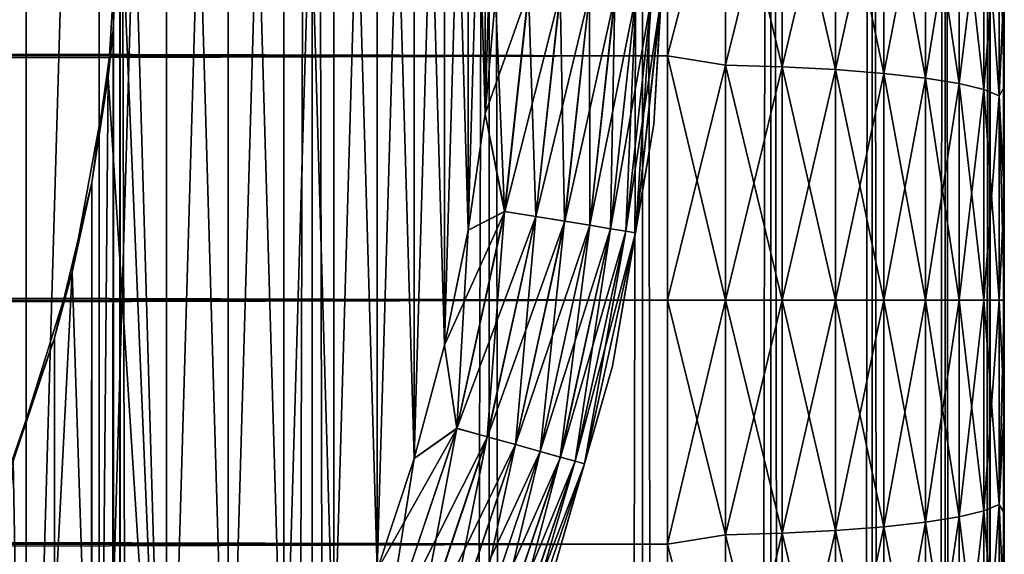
# Model space of a CAD drawing. Extents: x -265 to 265, y 0 to 427.
# Tile 253 of 267: x 259.15 to 265, y 395.99 to 399.17. Entities that reach past the tile are written whole.
import ezdxf

# ---------------------------------------------------------------- set-up
doc = ezdxf.new("R2010")
doc.units = 0
doc.header["$LTSCALE"] = 65.185185
for name, color, linetype in [('1', 7, 'CONTINUOUS'), ('3', 7, 'CONTINUOUS'), ('4', 7, 'CONTINUOUS'), ('7', 7, 'CONTINUOUS'), ('71', 7, 'CONTINUOUS'), ('72', 7, 'CONTINUOUS'), ('78', 7, 'CONTINUOUS'), ('8', 7, 'CONTINUOUS'), ('81', 7, 'CONTINUOUS'), ('82', 7, 'CONTINUOUS'), ('86', 7, 'CONTINUOUS'), ('90', 7, 'CONTINUOUS'), ('94', 7, 'CONTINUOUS')]:
    doc.layers.add(name, color=color, linetype=linetype)

msp = doc.modelspace()

# ---------------------------------------------------------------- linework, layer by layer
at = {"layer": '1', "color": 7, "linetype": 'CONTINUOUS'}
for points in [[(265, 399.3926, 37.828), (265, 398.7655, 37.9235), (265, 399.3926, 17.172), (265, 399.3926, 37.828)], [(265, 399.3926, 17.172), (265, 398.7655, 37.9235), (265, 398.7655, 17.0765), (265, 399.3926, 17.172)], [(265, 398.7655, 37.9235), (265, 398.1339, 37.9808), (265, 398.7655, 17.0765), (265, 398.7655, 37.9235)], [(265, 398.7655, 17.0765), (265, 398.1339, 37.9808), (265, 398.1339, 17.0192), (265, 398.7655, 17.0765)], [(265, 398.1339, 37.9808), (265, 397.5, 38), (265, 398.1339, 17.0192), (265, 398.1339, 37.9808)], [(265, 398.1339, 17.0192), (265, 397.5, 38), (265, 397.5, 17), (265, 398.1339, 17.0192)], [(265, 397.5, 17), (265, 397.5, 38), (265, 396.8661, 37.9808), (265, 397.5, 17)], [(265, 396.8661, 17.0192), (265, 397.5, 17), (265, 396.8661, 37.9808), (265, 396.8661, 17.0192)], [(265, 396.2345, 17.0765), (265, 396.8661, 17.0192), (265, 396.2345, 37.9235), (265, 396.2345, 17.0765)], [(265, 396.2345, 37.9235), (265, 396.8661, 17.0192), (265, 396.8661, 37.9808), (265, 396.2345, 37.9235)], [(265, 395.6074, 17.172), (265, 396.2345, 17.0765), (265, 395.6074, 37.828), (265, 395.6074, 17.172)], [(265, 395.6074, 37.828), (265, 396.2345, 17.0765), (265, 396.2345, 37.9235), (265, 395.6074, 37.828)]]:
    msp.add_3dface(points, dxfattribs=at)
at = {"layer": '3', "color": 7, "linetype": 'CONTINUOUS'}
for points in [[(-263, 400.3827, 39.6631), (-263, 398.9512, 39.9155), (263, 400.3827, 39.6631), (-263, 400.3827, 39.6631)], [(263, 400.3827, 39.6631), (-263, 398.9512, 39.9155), (263, 398.9512, 39.9155), (263, 400.3827, 39.6631)], [(-263, 398.9512, 15.0845), (-263, 400.3827, 15.3369), (263, 398.9512, 15.0845), (-263, 398.9512, 15.0845)], [(263, 398.9512, 15.0845), (-263, 400.3827, 15.3369), (263, 400.3827, 15.3369), (263, 398.9512, 15.0845)], [(-263, 398.9512, 39.9155), (-263, 397.5, 40), (263, 398.9512, 39.9155), (-263, 398.9512, 39.9155)], [(263, 398.9512, 39.9155), (-263, 397.5, 40), (263, 397.5, 40), (263, 398.9512, 39.9155)], [(-263, 397.5, 15), (-263, 398.9512, 15.0845), (263, 397.5, 15), (-263, 397.5, 15)], [(263, 397.5, 15), (-263, 398.9512, 15.0845), (263, 398.9512, 15.0845), (263, 397.5, 15)]]:
    msp.add_3dface(points, dxfattribs=at)
at = {"layer": '4', "color": 7, "linetype": 'CONTINUOUS'}
for points in [[(263, 397.5, 40), (-263, 397.5, 40), (-263, 396.0488, 39.9155), (263, 397.5, 40)], [(-263, 397.5, 15), (263, 397.5, 15), (263, 396.0488, 15.0845), (-263, 397.5, 15)], [(-263, 396.0488, 15.0845), (-263, 397.5, 15), (263, 396.0488, 15.0845), (-263, 396.0488, 15.0845)], [(263, 397.5, 40), (-263, 396.0488, 39.9155), (263, 396.0488, 39.9155), (263, 397.5, 40)], [(-263, 394.6173, 15.3369), (-263, 396.0488, 15.0845), (263, 394.6173, 15.3369), (-263, 394.6173, 15.3369)], [(263, 394.6173, 15.3369), (-263, 396.0488, 15.0845), (263, 396.0488, 15.0845), (263, 394.6173, 15.3369)], [(-263, 396.0488, 39.9155), (-263, 394.6173, 39.6631), (263, 396.0488, 39.9155), (-263, 396.0488, 39.9155)], [(263, 396.0488, 39.9155), (-263, 394.6173, 39.6631), (263, 394.6173, 39.6631), (263, 396.0488, 39.9155)]]:
    msp.add_3dface(points, dxfattribs=at)
at = {"layer": '7', "color": 7, "linetype": 'CONTINUOUS'}
for points in [[(263, 398.9512, 15.0845), (263, 400.3827, 15.3369), (263.3449, 400.2748, 15.3426), (263, 398.9512, 15.0845)], [(263, 400.3827, 39.6631), (263, 398.9512, 39.9155), (263.3449, 400.2748, 39.6574), (263, 400.3827, 39.6631)], [(263, 398.9512, 15.0845), (263.3449, 400.2748, 15.3426), (263.3449, 398.8962, 15.1084), (263, 398.9512, 15.0845)], [(263, 398.9512, 39.9155), (263.3449, 398.8962, 39.8916), (263.3449, 400.2748, 39.6574), (263, 398.9512, 39.9155)], [(263.3449, 398.8962, 39.8916), (263.6821, 400.2548, 39.5697), (263.3449, 400.2748, 39.6574), (263.3449, 398.8962, 39.8916)], [(263.6821, 400.2548, 15.4303), (263.6821, 398.8861, 15.1977), (263.3449, 400.2748, 15.3426), (263.6821, 400.2548, 15.4303)], [(263.3449, 400.2748, 15.3426), (263.6821, 398.8861, 15.1977), (263.3449, 398.8962, 15.1084), (263.3449, 400.2748, 15.3426)], [(263.6821, 398.8861, 39.8023), (263.6821, 400.2548, 39.5697), (263.3449, 398.8962, 39.8916), (263.6821, 398.8861, 39.8023)], [(263.6821, 398.8861, 39.8023), (263.9985, 400.2221, 39.4262), (263.6821, 400.2548, 39.5697), (263.6821, 398.8861, 39.8023)], [(263.9985, 400.2221, 15.5738), (263.9985, 398.8697, 15.344), (263.6821, 400.2548, 15.4303), (263.9985, 400.2221, 15.5738)], [(263.6821, 400.2548, 15.4303), (263.9985, 398.8697, 15.344), (263.6821, 398.8861, 15.1977), (263.6821, 400.2548, 15.4303)], [(263.9985, 398.8697, 39.656), (263.9985, 400.2221, 39.4262), (263.6821, 398.8861, 39.8023), (263.9985, 398.8697, 39.656)], [(263.9985, 398.8697, 39.656), (264.2845, 400.1776, 39.2313), (263.9985, 400.2221, 39.4262), (263.9985, 398.8697, 39.656)], [(264.2845, 400.1776, 15.7687), (264.2845, 398.8473, 15.5427), (263.9985, 400.2221, 15.5738), (264.2845, 400.1776, 15.7687)], [(263.9985, 400.2221, 15.5738), (264.2845, 398.8473, 15.5427), (263.9985, 398.8697, 15.344), (263.9985, 400.2221, 15.5738)], [(264.2845, 398.8473, 39.4573), (264.2845, 400.1776, 39.2313), (263.9985, 398.8697, 39.656), (264.2845, 398.8473, 39.4573)], [(264.2845, 398.8473, 39.4573), (264.5314, 400.1227, 38.9909), (264.2845, 400.1776, 39.2313), (264.2845, 398.8473, 39.4573)], [(264.5314, 400.1227, 16.0091), (264.5314, 398.8197, 15.7877), (264.2845, 400.1776, 15.7687), (264.5314, 400.1227, 16.0091)], [(264.2845, 400.1776, 15.7687), (264.5314, 398.8197, 15.7877), (264.2845, 398.8473, 15.5427), (264.2845, 400.1776, 15.7687)], [(264.5314, 398.8197, 39.2123), (264.5314, 400.1227, 38.9909), (264.2845, 398.8473, 39.4573), (264.5314, 398.8197, 39.2123)], [(264.5314, 398.8197, 39.2123), (264.7317, 400.0591, 38.7123), (264.5314, 400.1227, 38.9909), (264.5314, 398.8197, 39.2123)], [(264.7317, 400.0591, 16.2877), (264.7317, 398.7877, 16.0717), (264.5314, 400.1227, 16.0091), (264.7317, 400.0591, 16.2877)], [(264.5314, 400.1227, 16.0091), (264.7317, 398.7877, 16.0717), (264.5314, 398.8197, 15.7877), (264.5314, 400.1227, 16.0091)], [(264.7317, 398.7877, 38.9283), (264.7317, 400.0591, 38.7123), (264.5314, 398.8197, 39.2123), (264.7317, 398.7877, 38.9283)], [(264.7317, 398.7877, 38.9283), (264.8793, 399.9888, 38.404), (264.7317, 400.0591, 38.7123), (264.7317, 398.7877, 38.9283)], [(264.8793, 399.9888, 16.596), (264.8793, 398.7523, 16.386), (264.7317, 400.0591, 16.2877), (264.8793, 399.9888, 16.596)], [(264.7317, 400.0591, 16.2877), (264.8793, 398.7523, 16.386), (264.7317, 398.7877, 16.0717), (264.7317, 400.0591, 16.2877)], [(264.8793, 398.7523, 38.614), (264.8793, 399.9888, 38.404), (264.7317, 398.7877, 38.9283), (264.8793, 398.7523, 38.614)], [(264.8793, 398.7523, 38.614), (264.9696, 399.9138, 38.0753), (264.8793, 399.9888, 38.404), (264.8793, 398.7523, 38.614)], [(264.9696, 399.9138, 16.9247), (264.9696, 398.7145, 16.7209), (264.8793, 399.9888, 16.596), (264.9696, 399.9138, 16.9247)], [(264.8793, 399.9888, 16.596), (264.9696, 398.7145, 16.7209), (264.8793, 398.7523, 16.386), (264.8793, 399.9888, 16.596)], [(264.9696, 398.7145, 38.2791), (264.9696, 399.9138, 38.0753), (264.8793, 398.7523, 38.614), (264.9696, 398.7145, 38.2791)], [(264.9696, 398.7145, 38.2791), (265, 399.3926, 37.828), (264.9696, 399.9138, 38.0753), (264.9696, 398.7145, 38.2791)], [(265, 399.3926, 17.172), (265, 398.7655, 17.0765), (264.9696, 399.9138, 16.9247), (265, 399.3926, 17.172)], [(264.9696, 399.9138, 16.9247), (265, 398.7655, 17.0765), (264.9696, 398.7145, 16.7209), (264.9696, 399.9138, 16.9247)], [(265, 398.7655, 37.9235), (265, 399.3926, 37.828), (264.9696, 398.7145, 38.2791), (265, 398.7655, 37.9235)], [(263, 397.5, 15), (263, 398.9512, 15.0845), (263.3449, 397.5, 15.03), (263, 397.5, 15)], [(263.3449, 397.5, 15.03), (263, 398.9512, 15.0845), (263.3449, 398.8962, 15.1084), (263.3449, 397.5, 15.03)], [(263, 398.9512, 39.9155), (263, 397.5, 40), (263.3449, 398.8962, 39.8916), (263, 398.9512, 39.9155)], [(263, 397.5, 40), (263.3449, 397.5, 39.97), (263.3449, 398.8962, 39.8916), (263, 397.5, 40)], [(263.6821, 397.5, 15.1199), (263.3449, 397.5, 15.03), (263.3449, 398.8962, 15.1084), (263.6821, 397.5, 15.1199)], [(263.6821, 398.8861, 15.1977), (263.6821, 397.5, 15.1199), (263.3449, 398.8962, 15.1084), (263.6821, 398.8861, 15.1977)], [(263.3449, 397.5, 39.97), (263.6821, 398.8861, 39.8023), (263.3449, 398.8962, 39.8916), (263.3449, 397.5, 39.97)], [(263.3449, 397.5, 39.97), (263.6821, 397.5, 39.8801), (263.6821, 398.8861, 39.8023), (263.3449, 397.5, 39.97)], [(263.9985, 397.5, 15.2671), (263.6821, 397.5, 15.1199), (263.6821, 398.8861, 15.1977), (263.9985, 397.5, 15.2671)], [(263.9985, 398.8697, 15.344), (263.9985, 397.5, 15.2671), (263.6821, 398.8861, 15.1977), (263.9985, 398.8697, 15.344)], [(263.6821, 397.5, 39.8801), (263.9985, 398.8697, 39.656), (263.6821, 398.8861, 39.8023), (263.6821, 397.5, 39.8801)], [(263.6821, 397.5, 39.8801), (263.9985, 397.5, 39.7329), (263.9985, 398.8697, 39.656), (263.6821, 397.5, 39.8801)], [(264.2845, 397.5, 15.467), (263.9985, 397.5, 15.2671), (263.9985, 398.8697, 15.344), (264.2845, 397.5, 15.467)], [(264.2845, 398.8473, 15.5427), (264.2845, 397.5, 15.467), (263.9985, 398.8697, 15.344), (264.2845, 398.8473, 15.5427)], [(263.9985, 397.5, 39.7329), (264.2845, 398.8473, 39.4573), (263.9985, 398.8697, 39.656), (263.9985, 397.5, 39.7329)], [(263.9985, 397.5, 39.7329), (264.2845, 397.5, 39.533), (264.2845, 398.8473, 39.4573), (263.9985, 397.5, 39.7329)], [(264.5314, 397.5, 15.7136), (264.2845, 397.5, 15.467), (264.2845, 398.8473, 15.5427), (264.5314, 397.5, 15.7136)], [(264.5314, 398.8197, 15.7877), (264.5314, 397.5, 15.7136), (264.2845, 398.8473, 15.5427), (264.5314, 398.8197, 15.7877)], [(264.2845, 397.5, 39.533), (264.5314, 398.8197, 39.2123), (264.2845, 398.8473, 39.4573), (264.2845, 397.5, 39.533)], [(264.2845, 397.5, 39.533), (264.5314, 397.5, 39.2864), (264.5314, 398.8197, 39.2123), (264.2845, 397.5, 39.533)], [(264.7317, 397.5, 15.9994), (264.5314, 397.5, 15.7136), (264.5314, 398.8197, 15.7877), (264.7317, 397.5, 15.9994)], [(264.7317, 398.7877, 16.0717), (264.7317, 397.5, 15.9994), (264.5314, 398.8197, 15.7877), (264.7317, 398.7877, 16.0717)], [(264.5314, 397.5, 39.2864), (264.7317, 398.7877, 38.9283), (264.5314, 398.8197, 39.2123), (264.5314, 397.5, 39.2864)], [(264.5314, 397.5, 39.2864), (264.7317, 397.5, 39.0006), (264.7317, 398.7877, 38.9283), (264.5314, 397.5, 39.2864)], [(264.8793, 397.5, 16.3156), (264.7317, 397.5, 15.9994), (264.7317, 398.7877, 16.0717), (264.8793, 397.5, 16.3156)], [(264.8793, 398.7523, 16.386), (264.8793, 397.5, 16.3156), (264.7317, 398.7877, 16.0717), (264.8793, 398.7523, 16.386)], [(264.7317, 397.5, 39.0006), (264.8793, 398.7523, 38.614), (264.7317, 398.7877, 38.9283), (264.7317, 397.5, 39.0006)], [(264.7317, 397.5, 39.0006), (264.8793, 397.5, 38.6844), (264.8793, 398.7523, 38.614), (264.7317, 397.5, 39.0006)], [(264.9696, 397.5, 16.6527), (264.8793, 397.5, 16.3156), (264.8793, 398.7523, 16.386), (264.9696, 397.5, 16.6527)], [(264.9696, 398.7145, 16.7209), (264.9696, 397.5, 16.6527), (264.8793, 398.7523, 16.386), (264.9696, 398.7145, 16.7209)], [(264.8793, 397.5, 38.6844), (264.9696, 398.7145, 38.2791), (264.8793, 398.7523, 38.614), (264.8793, 397.5, 38.6844)], [(265, 398.1339, 37.9808), (265, 398.7655, 37.9235), (264.9696, 398.7145, 38.2791), (265, 398.1339, 37.9808)], [(265, 398.7655, 17.0765), (265, 398.1339, 17.0192), (264.9696, 398.7145, 16.7209), (265, 398.7655, 17.0765)], [(264.8793, 397.5, 38.6844), (264.9696, 397.5, 38.3473), (264.9696, 398.7145, 38.2791), (264.8793, 397.5, 38.6844)], [(264.9696, 397.5, 38.3473), (265, 398.1339, 37.9808), (264.9696, 398.7145, 38.2791), (264.9696, 397.5, 38.3473)], [(265, 398.1339, 17.0192), (265, 397.5, 17), (264.9696, 398.7145, 16.7209), (265, 398.1339, 17.0192)], [(265, 397.5, 17), (264.9696, 397.5, 16.6527), (264.9696, 398.7145, 16.7209), (265, 397.5, 17)], [(265, 397.5, 38), (265, 398.1339, 37.9808), (264.9696, 397.5, 38.3473), (265, 397.5, 38)]]:
    msp.add_3dface(points, dxfattribs=at)
at = {"layer": '71', "color": 7, "linetype": 'CONTINUOUS'}
for points in [[(258.4178, 1, 12.4153), (259.7108, 1, 11.4324), (258.4178, 419, 12.4153), (258.4178, 1, 12.4153)], [(258.4178, 419, 12.4153), (259.7108, 1, 11.4324), (259.7108, 419, 11.4324), (258.4178, 419, 12.4153)], [(259.7108, 1, 11.4324), (260.8899, 1, 10.3155), (259.7108, 419, 11.4324), (259.7108, 1, 11.4324)], [(259.7108, 419, 11.4324), (260.8899, 1, 10.3155), (260.8899, 419, 10.3155), (259.7108, 419, 11.4324)], [(260.8899, 1, 10.3155), (261.9414, 1, 9.0776), (260.8899, 419, 10.3155), (260.8899, 1, 10.3155)], [(260.8899, 419, 10.3155), (261.9414, 1, 9.0776), (261.9414, 419, 9.0776), (260.8899, 419, 10.3155)], [(261.9414, 1, 9.0776), (262.8529, 1, 7.7333), (261.9414, 419, 9.0776), (261.9414, 1, 9.0776)], [(261.9414, 419, 9.0776), (262.8529, 1, 7.7333), (262.8529, 419, 7.7333), (261.9414, 419, 9.0776)], [(262.8529, 1, 7.7333), (263.6136, 1, 6.2983), (262.8529, 419, 7.7333), (262.8529, 1, 7.7333)], [(262.8529, 419, 7.7333), (263.6136, 1, 6.2983), (263.6136, 419, 6.2983), (262.8529, 419, 7.7333)], [(263.6136, 1, 6.2983), (264.2148, 1, 4.7895), (263.6136, 419, 6.2983), (263.6136, 1, 6.2983)], [(263.6136, 419, 6.2983), (264.2148, 1, 4.7895), (264.2148, 419, 4.7895), (263.6136, 419, 6.2983)], [(264.2148, 1, 4.7895), (264.6493, 1, 3.2246), (264.2148, 419, 4.7895), (264.2148, 1, 4.7895)], [(264.2148, 419, 4.7895), (264.6493, 1, 3.2246), (264.6493, 419, 3.2246), (264.2148, 419, 4.7895)], [(264.6493, 1, 3.2246), (264.9121, 1, 1.6218), (264.6493, 419, 3.2246), (264.6493, 1, 3.2246)], [(264.6493, 419, 3.2246), (264.9121, 1, 1.6218), (264.9121, 419, 1.6218), (264.6493, 419, 3.2246)], [(264.9121, 1, 1.6218), (265, 1), (264.9121, 419, 1.6218), (264.9121, 1, 1.6218)], [(264.9121, 419, 1.6218), (265, 1), (265, 419), (264.9121, 419, 1.6218)]]:
    msp.add_3dface(points, dxfattribs=at)
at = {"layer": '72', "color": 7, "linetype": 'CONTINUOUS'}
for points in [[(260.8899, 419, -10.3155), (260.8899, 1, -10.3155), (259.75, 20, -11.399), (260.8899, 419, -10.3155)], [(259.75, 400, -11.399), (260.8899, 419, -10.3155), (259.75, 20, -11.399), (259.75, 400, -11.399)], [(261.9414, 1, -9.0776), (260.8899, 1, -10.3155), (261.9414, 419, -9.0776), (261.9414, 1, -9.0776)], [(261.9414, 419, -9.0776), (260.8899, 1, -10.3155), (260.8899, 419, -10.3155), (261.9414, 419, -9.0776)], [(262.8529, 1, -7.7333), (261.9414, 1, -9.0776), (262.8529, 419, -7.7333), (262.8529, 1, -7.7333)], [(262.8529, 419, -7.7333), (261.9414, 1, -9.0776), (261.9414, 419, -9.0776), (262.8529, 419, -7.7333)], [(263.6136, 1, -6.2983), (262.8529, 1, -7.7333), (263.6136, 419, -6.2983), (263.6136, 1, -6.2983)], [(263.6136, 419, -6.2983), (262.8529, 1, -7.7333), (262.8529, 419, -7.7333), (263.6136, 419, -6.2983)], [(264.2148, 1, -4.7895), (263.6136, 1, -6.2983), (264.2148, 419, -4.7895), (264.2148, 1, -4.7895)], [(264.2148, 419, -4.7895), (263.6136, 1, -6.2983), (263.6136, 419, -6.2983), (264.2148, 419, -4.7895)], [(264.6493, 1, -3.2246), (264.2148, 1, -4.7895), (264.6493, 419, -3.2246), (264.6493, 1, -3.2246)], [(264.6493, 419, -3.2246), (264.2148, 1, -4.7895), (264.2148, 419, -4.7895), (264.6493, 419, -3.2246)], [(264.9121, 1, -1.6218), (264.6493, 1, -3.2246), (264.9121, 419, -1.6218), (264.9121, 1, -1.6218)], [(264.9121, 419, -1.6218), (264.6493, 1, -3.2246), (264.6493, 419, -3.2246), (264.9121, 419, -1.6218)], [(265, 419), (265, 1), (264.9121, 1, -1.6218), (265, 419)], [(265, 419), (264.9121, 1, -1.6218), (264.9121, 419, -1.6218), (265, 419)], [(259.7088, 399.1048, -11.4341), (259.75, 400, -11.399), (259.7088, 20.8952, -11.4341), (259.7088, 399.1048, -11.4341)], [(259.7088, 20.8952, -11.4341), (259.75, 400, -11.399), (259.75, 20, -11.399), (259.7088, 20.8952, -11.4341)], [(259.5822, 398.199, -11.5404), (259.7088, 399.1048, -11.4341), (259.5822, 21.801, -11.5404), (259.5822, 398.199, -11.5404)], [(259.5822, 21.801, -11.5404), (259.7088, 399.1048, -11.4341), (259.7088, 20.8952, -11.4341), (259.5822, 21.801, -11.5404)], [(259.3615, 397.275, -11.7202), (259.5822, 398.199, -11.5404), (259.3614, 22.725, -11.7202), (259.3615, 397.275, -11.7202)], [(259.3614, 22.725, -11.7202), (259.5822, 398.199, -11.5404), (259.5822, 21.801, -11.5404), (259.3614, 22.725, -11.7202)], [(259.0334, 396.3313, -11.9749), (259.3615, 397.275, -11.7202), (259.0334, 23.6688, -11.9749), (259.0334, 396.3313, -11.9749)], [(259.0334, 23.6688, -11.9749), (259.3615, 397.275, -11.7202), (259.3614, 22.725, -11.7202), (259.0334, 23.6688, -11.9749)]]:
    msp.add_3dface(points, dxfattribs=at)
at = {"layer": '78', "color": 7, "linetype": 'CONTINUOUS'}
for points in [[(259.75, 400, -25), (259.7088, 399.1048, -11.4341), (259.6789, 398.8248, -25), (259.75, 400, -25)], [(259.75, 400, -11.399), (259.7088, 399.1048, -11.4341), (259.75, 400, -25), (259.75, 400, -11.399)], [(259.7088, 399.1048, -11.4341), (259.5822, 398.199, -11.5404), (259.6789, 398.8248, -25), (259.7088, 399.1048, -11.4341)], [(259.6789, 398.8248, -25), (259.5822, 398.199, -11.5404), (259.4667, 397.6667, -25), (259.6789, 398.8248, -25)], [(259.5822, 398.199, -11.5404), (259.3615, 397.275, -11.7202), (259.4667, 397.6667, -25), (259.5822, 398.199, -11.5404)], [(259.4667, 397.6667, -25), (259.3615, 397.275, -11.7202), (259.1164, 396.5426, -25), (259.4667, 397.6667, -25)], [(259.3615, 397.275, -11.7202), (259.0334, 396.3313, -11.9749), (259.1164, 396.5426, -25), (259.3615, 397.275, -11.7202)]]:
    msp.add_3dface(points, dxfattribs=at)
at = {"layer": '8', "color": 7, "linetype": 'CONTINUOUS'}
for points in [[(263, 396.0488, 15.0845), (263, 397.5, 15), (263.3449, 396.1038, 15.1084), (263, 396.0488, 15.0845)], [(263, 397.5, 15), (263.3449, 397.5, 15.03), (263.3449, 396.1038, 15.1084), (263, 397.5, 15)], [(263, 397.5, 40), (263, 396.0488, 39.9155), (263.3449, 397.5, 39.97), (263, 397.5, 40)], [(263, 396.0488, 39.9155), (263.3449, 396.1038, 39.8916), (263.3449, 397.5, 39.97), (263, 396.0488, 39.9155)], [(263.6821, 397.5, 15.1199), (263.6821, 396.1139, 15.1977), (263.3449, 397.5, 15.03), (263.6821, 397.5, 15.1199)], [(263.3449, 397.5, 15.03), (263.6821, 396.1139, 15.1977), (263.3449, 396.1038, 15.1084), (263.3449, 397.5, 15.03)], [(263.6821, 396.1139, 39.8023), (263.6821, 397.5, 39.8801), (263.3449, 396.1038, 39.8916), (263.6821, 396.1139, 39.8023)], [(263.3449, 396.1038, 39.8916), (263.6821, 397.5, 39.8801), (263.3449, 397.5, 39.97), (263.3449, 396.1038, 39.8916)], [(263.9985, 397.5, 15.2671), (263.9985, 396.1303, 15.344), (263.6821, 397.5, 15.1199), (263.9985, 397.5, 15.2671)], [(263.6821, 397.5, 15.1199), (263.9985, 396.1303, 15.344), (263.6821, 396.1139, 15.1977), (263.6821, 397.5, 15.1199)], [(263.9985, 396.1303, 39.656), (263.9985, 397.5, 39.7329), (263.6821, 396.1139, 39.8023), (263.9985, 396.1303, 39.656)], [(263.6821, 396.1139, 39.8023), (263.9985, 397.5, 39.7329), (263.6821, 397.5, 39.8801), (263.6821, 396.1139, 39.8023)], [(264.2845, 397.5, 15.467), (264.2845, 396.1527, 15.5427), (263.9985, 397.5, 15.2671), (264.2845, 397.5, 15.467)], [(263.9985, 397.5, 15.2671), (264.2845, 396.1527, 15.5427), (263.9985, 396.1303, 15.344), (263.9985, 397.5, 15.2671)], [(264.2845, 396.1527, 39.4573), (264.2845, 397.5, 39.533), (263.9985, 396.1303, 39.656), (264.2845, 396.1527, 39.4573)], [(263.9985, 396.1303, 39.656), (264.2845, 397.5, 39.533), (263.9985, 397.5, 39.7329), (263.9985, 396.1303, 39.656)], [(264.5314, 397.5, 15.7136), (264.5314, 396.1803, 15.7877), (264.2845, 397.5, 15.467), (264.5314, 397.5, 15.7136)], [(264.2845, 397.5, 15.467), (264.5314, 396.1803, 15.7877), (264.2845, 396.1527, 15.5427), (264.2845, 397.5, 15.467)], [(264.5314, 396.1803, 39.2123), (264.5314, 397.5, 39.2864), (264.2845, 396.1527, 39.4573), (264.5314, 396.1803, 39.2123)], [(264.2845, 396.1527, 39.4573), (264.5314, 397.5, 39.2864), (264.2845, 397.5, 39.533), (264.2845, 396.1527, 39.4573)], [(264.7317, 397.5, 15.9994), (264.7317, 396.2123, 16.0717), (264.5314, 397.5, 15.7136), (264.7317, 397.5, 15.9994)], [(264.5314, 397.5, 15.7136), (264.7317, 396.2123, 16.0717), (264.5314, 396.1803, 15.7877), (264.5314, 397.5, 15.7136)], [(264.7317, 396.2123, 38.9283), (264.7317, 397.5, 39.0006), (264.5314, 396.1803, 39.2123), (264.7317, 396.2123, 38.9283)], [(264.5314, 396.1803, 39.2123), (264.7317, 397.5, 39.0006), (264.5314, 397.5, 39.2864), (264.5314, 396.1803, 39.2123)], [(264.8793, 397.5, 16.3156), (264.8793, 396.2477, 16.386), (264.7317, 397.5, 15.9994), (264.8793, 397.5, 16.3156)], [(264.7317, 397.5, 15.9994), (264.8793, 396.2477, 16.386), (264.7317, 396.2123, 16.0717), (264.7317, 397.5, 15.9994)], [(264.8793, 396.2477, 38.614), (264.8793, 397.5, 38.6844), (264.7317, 396.2123, 38.9283), (264.8793, 396.2477, 38.614)], [(264.7317, 396.2123, 38.9283), (264.8793, 397.5, 38.6844), (264.7317, 397.5, 39.0006), (264.7317, 396.2123, 38.9283)], [(264.9696, 397.5, 16.6527), (264.9696, 396.2855, 16.7209), (264.8793, 397.5, 16.3156), (264.9696, 397.5, 16.6527)], [(264.8793, 397.5, 16.3156), (264.9696, 396.2855, 16.7209), (264.8793, 396.2477, 16.386), (264.8793, 397.5, 16.3156)], [(264.9696, 396.2855, 38.2791), (264.9696, 397.5, 38.3473), (264.8793, 396.2477, 38.614), (264.9696, 396.2855, 38.2791)], [(264.8793, 396.2477, 38.614), (264.9696, 397.5, 38.3473), (264.8793, 397.5, 38.6844), (264.8793, 396.2477, 38.614)], [(265, 396.8661, 37.9808), (265, 397.5, 38), (264.9696, 396.2855, 38.2791), (265, 396.8661, 37.9808)], [(264.9696, 396.2855, 38.2791), (265, 397.5, 38), (264.9696, 397.5, 38.3473), (264.9696, 396.2855, 38.2791)], [(265, 397.5, 17), (265, 396.8661, 17.0192), (264.9696, 397.5, 16.6527), (265, 397.5, 17)], [(264.9696, 397.5, 16.6527), (265, 396.8661, 17.0192), (264.9696, 396.2855, 16.7209), (264.9696, 397.5, 16.6527)], [(265, 396.8661, 17.0192), (265, 396.2345, 17.0765), (264.9696, 396.2855, 16.7209), (265, 396.8661, 17.0192)], [(265, 396.2345, 37.9235), (265, 396.8661, 37.9808), (264.9696, 396.2855, 38.2791), (265, 396.2345, 37.9235)], [(264.9696, 396.2855, 16.7209), (264.9696, 395.0862, 16.9247), (264.8793, 396.2477, 16.386), (264.9696, 396.2855, 16.7209)], [(264.9696, 395.0862, 38.0753), (264.9696, 396.2855, 38.2791), (264.8793, 395.0112, 38.404), (264.9696, 395.0862, 38.0753)], [(264.8793, 395.0112, 38.404), (264.9696, 396.2855, 38.2791), (264.8793, 396.2477, 38.614), (264.8793, 395.0112, 38.404)], [(265, 396.2345, 17.0765), (265, 395.6074, 17.172), (264.9696, 396.2855, 16.7209), (265, 396.2345, 17.0765)], [(264.9696, 396.2855, 16.7209), (265, 395.6074, 17.172), (264.9696, 395.0862, 16.9247), (264.9696, 396.2855, 16.7209)], [(264.9696, 395.0862, 38.0753), (265, 396.2345, 37.9235), (264.9696, 396.2855, 38.2791), (264.9696, 395.0862, 38.0753)], [(264.7317, 396.2123, 16.0717), (264.7317, 394.9409, 16.2877), (264.5314, 396.1803, 15.7877), (264.7317, 396.2123, 16.0717)], [(264.7317, 394.9409, 38.7123), (264.7317, 396.2123, 38.9283), (264.5314, 394.8773, 38.9909), (264.7317, 394.9409, 38.7123)], [(264.5314, 394.8773, 38.9909), (264.7317, 396.2123, 38.9283), (264.5314, 396.1803, 39.2123), (264.5314, 394.8773, 38.9909)], [(264.8793, 396.2477, 16.386), (264.8793, 395.0112, 16.596), (264.7317, 396.2123, 16.0717), (264.8793, 396.2477, 16.386)], [(264.8793, 395.0112, 38.404), (264.8793, 396.2477, 38.614), (264.7317, 394.9409, 38.7123), (264.8793, 395.0112, 38.404)], [(264.7317, 394.9409, 38.7123), (264.8793, 396.2477, 38.614), (264.7317, 396.2123, 38.9283), (264.7317, 394.9409, 38.7123)], [(264.7317, 396.2123, 16.0717), (264.8793, 395.0112, 16.596), (264.7317, 394.9409, 16.2877), (264.7317, 396.2123, 16.0717)], [(264.8793, 396.2477, 16.386), (264.9696, 395.0862, 16.9247), (264.8793, 395.0112, 16.596), (264.8793, 396.2477, 16.386)], [(265, 395.6074, 37.828), (265, 396.2345, 37.9235), (264.9696, 395.0862, 38.0753), (265, 395.6074, 37.828)], [(264.2845, 396.1527, 15.5427), (264.2845, 394.8224, 15.7687), (263.9985, 396.1303, 15.344), (264.2845, 396.1527, 15.5427)], [(264.2845, 394.8224, 39.2313), (264.2845, 396.1527, 39.4573), (263.9985, 394.7779, 39.4262), (264.2845, 394.8224, 39.2313)], [(263.9985, 394.7779, 39.4262), (264.2845, 396.1527, 39.4573), (263.9985, 396.1303, 39.656), (263.9985, 394.7779, 39.4262)], [(264.5314, 396.1803, 15.7877), (264.5314, 394.8773, 16.0091), (264.2845, 396.1527, 15.5427), (264.5314, 396.1803, 15.7877)], [(264.5314, 394.8773, 38.9909), (264.5314, 396.1803, 39.2123), (264.2845, 394.8224, 39.2313), (264.5314, 394.8773, 38.9909)], [(264.2845, 394.8224, 39.2313), (264.5314, 396.1803, 39.2123), (264.2845, 396.1527, 39.4573), (264.2845, 394.8224, 39.2313)], [(264.2845, 396.1527, 15.5427), (264.5314, 394.8773, 16.0091), (264.2845, 394.8224, 15.7687), (264.2845, 396.1527, 15.5427)], [(264.5314, 396.1803, 15.7877), (264.7317, 394.9409, 16.2877), (264.5314, 394.8773, 16.0091), (264.5314, 396.1803, 15.7877)], [(263, 396.0488, 39.9155), (263.3449, 394.7252, 39.6574), (263.3449, 396.1038, 39.8916), (263, 396.0488, 39.9155)], [(263, 396.0488, 15.0845), (263.3449, 396.1038, 15.1084), (263.3449, 394.7252, 15.3426), (263, 396.0488, 15.0845)], [(263.6821, 396.1139, 15.1977), (263.6821, 394.7452, 15.4303), (263.3449, 396.1038, 15.1084), (263.6821, 396.1139, 15.1977)], [(263.6821, 394.7452, 39.5697), (263.6821, 396.1139, 39.8023), (263.3449, 394.7252, 39.6574), (263.6821, 394.7452, 39.5697)], [(263.3449, 394.7252, 39.6574), (263.6821, 396.1139, 39.8023), (263.3449, 396.1038, 39.8916), (263.3449, 394.7252, 39.6574)], [(263.3449, 396.1038, 15.1084), (263.6821, 394.7452, 15.4303), (263.3449, 394.7252, 15.3426), (263.3449, 396.1038, 15.1084)], [(263.9985, 396.1303, 15.344), (263.9985, 394.7779, 15.5738), (263.6821, 396.1139, 15.1977), (263.9985, 396.1303, 15.344)], [(263.9985, 394.7779, 39.4262), (263.9985, 396.1303, 39.656), (263.6821, 394.7452, 39.5697), (263.9985, 394.7779, 39.4262)], [(263.6821, 394.7452, 39.5697), (263.9985, 396.1303, 39.656), (263.6821, 396.1139, 39.8023), (263.6821, 394.7452, 39.5697)], [(263.6821, 396.1139, 15.1977), (263.9985, 394.7779, 15.5738), (263.6821, 394.7452, 15.4303), (263.6821, 396.1139, 15.1977)], [(263.9985, 396.1303, 15.344), (264.2845, 394.8224, 15.7687), (263.9985, 394.7779, 15.5738), (263.9985, 396.1303, 15.344)], [(263, 396.0488, 39.9155), (263, 394.6173, 39.6631), (263.3449, 394.7252, 39.6574), (263, 396.0488, 39.9155)], [(263, 394.6173, 15.3369), (263, 396.0488, 15.0845), (263.3449, 394.7252, 15.3426), (263, 394.6173, 15.3369)]]:
    msp.add_3dface(points, dxfattribs=at)
at = {"layer": '81', "color": 7, "linetype": 'CONTINUOUS'}
for points in [[(259.6255, 407.1659, -25), (259.75, 400, -25), (260.0258, 393.4059, -25), (259.6255, 407.1659, -25)], [(260.0258, 406.5941, -25), (259.6255, 407.1659, -25), (260.0258, 393.4059, -25), (260.0258, 406.5941, -25)], [(260.3923, 406, -25), (260.0258, 406.5941, -25), (260.3923, 394, -25), (260.3923, 406, -25)], [(260.3923, 394, -25), (260.0258, 406.5941, -25), (260.0258, 393.4059, -25), (260.3923, 394, -25)], [(260.7236, 405.3856, -25), (260.3923, 406, -25), (260.7236, 394.6144, -25), (260.7236, 405.3856, -25)], [(260.7236, 394.6144, -25), (260.3923, 406, -25), (260.3923, 394, -25), (260.7236, 394.6144, -25)], [(261.0186, 404.753, -25), (260.7236, 405.3856, -25), (261.0186, 395.247, -25), (261.0186, 404.753, -25)], [(261.0186, 395.247, -25), (260.7236, 405.3856, -25), (260.7236, 394.6144, -25), (261.0186, 395.247, -25)], [(261.2763, 404.1043, -25), (261.0186, 404.753, -25), (261.2763, 395.8957, -25), (261.2763, 404.1043, -25)], [(261.2763, 395.8957, -25), (261.0186, 404.753, -25), (261.0186, 395.247, -25), (261.2763, 395.8957, -25)], [(261.4959, 403.4416, -25), (261.2763, 404.1043, -25), (261.4959, 396.5584, -25), (261.4959, 403.4416, -25)], [(261.4959, 396.5584, -25), (261.2763, 404.1043, -25), (261.2763, 395.8957, -25), (261.4959, 396.5584, -25)], [(261.6765, 402.7674, -25), (261.4959, 403.4416, -25), (261.6765, 397.2326, -25), (261.6765, 402.7674, -25)], [(261.6765, 397.2326, -25), (261.4959, 403.4416, -25), (261.4959, 396.5584, -25), (261.6765, 397.2326, -25)], [(261.8177, 402.0838, -25), (261.6765, 402.7674, -25), (261.8177, 397.9162, -25), (261.8177, 402.0838, -25)], [(261.8177, 397.9162, -25), (261.6765, 402.7674, -25), (261.6765, 397.2326, -25), (261.8177, 397.9162, -25)], [(261.9189, 401.3931, -25), (261.8177, 402.0838, -25), (261.9189, 398.6069, -25), (261.9189, 401.3931, -25)], [(261.9189, 398.6069, -25), (261.8177, 402.0838, -25), (261.8177, 397.9162, -25), (261.9189, 398.6069, -25)], [(261.9797, 399.3023, -25), (261.9189, 401.3931, -25), (261.9189, 398.6069, -25), (261.9797, 399.3023, -25)], [(259.75, 400, -25), (259.6789, 398.8248, -25), (260.0258, 393.4059, -25), (259.75, 400, -25)], [(259.6789, 398.8248, -25), (259.4667, 397.6667, -25), (259.6255, 392.8341, -25), (259.6789, 398.8248, -25)], [(260.0258, 393.4059, -25), (259.6789, 398.8248, -25), (259.6255, 392.8341, -25), (260.0258, 393.4059, -25)], [(259.4667, 397.6667, -25), (259.1164, 396.5426, -25), (259.1925, 392.2865, -25), (259.4667, 397.6667, -25)], [(259.6255, 392.8341, -25), (259.4667, 397.6667, -25), (259.1925, 392.2865, -25), (259.6255, 392.8341, -25)], [(259.1925, 392.2865, -25), (259.1164, 396.5426, -25), (258.7285, 391.7651, -25), (259.1925, 392.2865, -25)]]:
    msp.add_3dface(points, dxfattribs=at)
at = {"layer": '82', "color": 7, "linetype": 'CONTINUOUS'}
for points in [[(259.1925, 407.7135, -75), (258.7285, 391.7651, -75), (258.7285, 408.2349, -75), (259.1925, 407.7135, -75)], [(259.1925, 392.2865, -75), (258.7285, 391.7651, -75), (259.1925, 407.7135, -75), (259.1925, 392.2865, -75)], [(259.6255, 407.1659, -75), (259.1925, 392.2865, -75), (259.1925, 407.7135, -75), (259.6255, 407.1659, -75)], [(259.6255, 392.8341, -75), (259.1925, 392.2865, -75), (259.6255, 407.1659, -75), (259.6255, 392.8341, -75)], [(260.0258, 406.5941, -75), (259.6255, 392.8341, -75), (259.6255, 407.1659, -75), (260.0258, 406.5941, -75)], [(260.0258, 393.4059, -75), (259.6255, 392.8341, -75), (260.0258, 406.5941, -75), (260.0258, 393.4059, -75)], [(260.3923, 406, -75), (260.0258, 393.4059, -75), (260.0258, 406.5941, -75), (260.3923, 406, -75)], [(260.3923, 394, -75), (260.0258, 393.4059, -75), (260.3923, 406, -75), (260.3923, 394, -75)], [(260.7236, 405.3856, -75), (260.3923, 394, -75), (260.3923, 406, -75), (260.7236, 405.3856, -75)], [(260.7236, 394.6144, -75), (260.3923, 394, -75), (260.7236, 405.3856, -75), (260.7236, 394.6144, -75)], [(261.0186, 404.753, -75), (260.7236, 394.6144, -75), (260.7236, 405.3856, -75), (261.0186, 404.753, -75)], [(261.0186, 395.247, -75), (260.7236, 394.6144, -75), (261.0186, 404.753, -75), (261.0186, 395.247, -75)], [(261.2763, 404.1043, -75), (261.0186, 395.247, -75), (261.0186, 404.753, -75), (261.2763, 404.1043, -75)], [(261.2763, 395.8957, -75), (261.0186, 395.247, -75), (261.2763, 404.1043, -75), (261.2763, 395.8957, -75)], [(261.4959, 403.4416, -75), (261.2763, 395.8957, -75), (261.2763, 404.1043, -75), (261.4959, 403.4416, -75)], [(261.4959, 396.5584, -75), (261.2763, 395.8957, -75), (261.4959, 403.4416, -75), (261.4959, 396.5584, -75)], [(261.6765, 402.7674, -75), (261.4959, 396.5584, -75), (261.4959, 403.4416, -75), (261.6765, 402.7674, -75)], [(261.6765, 397.2326, -75), (261.4959, 396.5584, -75), (261.6765, 402.7674, -75), (261.6765, 397.2326, -75)], [(261.8177, 402.0838, -75), (261.6765, 397.2326, -75), (261.6765, 402.7674, -75), (261.8177, 402.0838, -75)], [(261.8177, 397.9162, -75), (261.6765, 397.2326, -75), (261.8177, 402.0838, -75), (261.8177, 397.9162, -75)], [(261.9189, 401.3931, -75), (261.8177, 397.9162, -75), (261.8177, 402.0838, -75), (261.9189, 401.3931, -75)], [(261.9189, 398.6069, -75), (261.8177, 397.9162, -75), (261.9189, 401.3931, -75), (261.9189, 398.6069, -75)], [(261.9797, 400.6977, -75), (261.9189, 398.6069, -75), (261.9189, 401.3931, -75), (261.9797, 400.6977, -75)], [(261.9797, 399.3023, -75), (261.9189, 398.6069, -75), (261.9797, 400.6977, -75), (261.9797, 399.3023, -75)]]:
    msp.add_3dface(points, dxfattribs=at)
at = {"layer": '86', "color": 7, "linetype": 'CONTINUOUS'}
for points in [[(262.9183, 398.5445, -74), (263, 400, -74), (262.9183, 398.5445, -26), (262.9183, 398.5445, -74)], [(262.9183, 398.5445, -26), (263, 400, -74), (263, 400, -26), (262.9183, 398.5445, -26)], [(262.6741, 397.1072, -74), (262.9183, 398.5445, -74), (262.6741, 397.1072, -26), (262.6741, 397.1072, -74)], [(262.6741, 397.1072, -26), (262.9183, 398.5445, -74), (262.9183, 398.5445, -26), (262.6741, 397.1072, -26)], [(262.2705, 395.7064, -74), (262.6741, 397.1072, -74), (262.2705, 395.7064, -26), (262.2705, 395.7064, -74)], [(262.2705, 395.7064, -26), (262.6741, 397.1072, -74), (262.6741, 397.1072, -26), (262.2705, 395.7064, -26)]]:
    msp.add_3dface(points, dxfattribs=at)
at = {"layer": '90', "color": 7, "linetype": 'CONTINUOUS'}
for points in [[(263, 400, -74), (262.9183, 398.5445, -74), (262.9617, 399.2972, -74.1951), (263, 400, -74)], [(262.0333, 398.0272, -74.981), (261.9797, 399.3023, -75), (262.1761, 399.3398, -74.981), (262.0333, 398.0272, -74.981)], [(262.0333, 398.0272, -74.981), (262.1761, 399.3398, -74.981), (262.2187, 397.9969, -74.9243), (262.0333, 398.0272, -74.981)], [(262.2187, 397.9969, -74.9243), (262.1761, 399.3398, -74.981), (262.3636, 399.3297, -74.9243), (262.2187, 397.9969, -74.9243)], [(262.2187, 397.9969, -74.9243), (262.3636, 399.3297, -74.9243), (262.3895, 397.9688, -74.8319), (262.2187, 397.9969, -74.9243)], [(262.3895, 397.9688, -74.8319), (262.3636, 399.3297, -74.9243), (262.5365, 399.3203, -74.8319), (262.3895, 397.9688, -74.8319)], [(262.3895, 397.9688, -74.8319), (262.5365, 399.3203, -74.8319), (262.5393, 397.9443, -74.7075), (262.3895, 397.9688, -74.8319)], [(262.5393, 397.9443, -74.7075), (262.5365, 399.3203, -74.8319), (262.6881, 399.3121, -74.7075), (262.5393, 397.9443, -74.7075)], [(262.5393, 397.9443, -74.7075), (262.6881, 399.3121, -74.7075), (262.6622, 397.9241, -74.5559), (262.5393, 397.9443, -74.7075)], [(262.6622, 397.9241, -74.5559), (262.6881, 399.3121, -74.7075), (262.8124, 399.3053, -74.5559), (262.6622, 397.9241, -74.5559)], [(261.9189, 398.6069, -75), (261.9797, 399.3023, -75), (262.0333, 398.0272, -74.981), (261.9189, 398.6069, -75)], [(262.6622, 397.9241, -74.5559), (262.8124, 399.3053, -74.5559), (262.7536, 397.9092, -74.3829), (262.6622, 397.9241, -74.5559)], [(262.7536, 397.9092, -74.3829), (262.8124, 399.3053, -74.5559), (262.9049, 399.3003, -74.3829), (262.7536, 397.9092, -74.3829)], [(262.7536, 397.9092, -74.3829), (262.9049, 399.3003, -74.3829), (262.8098, 397.8999, -74.1951), (262.7536, 397.9092, -74.3829)], [(262.8098, 397.8999, -74.1951), (262.9049, 399.3003, -74.3829), (262.9617, 399.2972, -74.1951), (262.8098, 397.8999, -74.1951)], [(262.9183, 398.5445, -74), (262.8098, 397.8999, -74.1951), (262.9617, 399.2972, -74.1951), (262.9183, 398.5445, -74)], [(261.8177, 397.9162, -75), (261.9189, 398.6069, -75), (262.0333, 398.0272, -74.981), (261.8177, 397.9162, -75)], [(262.9183, 398.5445, -74), (262.6741, 397.1072, -74), (262.8098, 397.8999, -74.1951), (262.9183, 398.5445, -74)], [(261.7495, 396.7378, -74.981), (261.8177, 397.9162, -75), (262.0333, 398.0272, -74.981), (261.7495, 396.7378, -74.981)], [(261.7495, 396.7378, -74.981), (262.0333, 398.0272, -74.981), (261.9305, 396.6875, -74.9243), (261.7495, 396.7378, -74.981)], [(261.9305, 396.6875, -74.9243), (262.0333, 398.0272, -74.981), (262.2187, 397.9969, -74.9243), (261.9305, 396.6875, -74.9243)], [(261.9305, 396.6875, -74.9243), (262.2187, 397.9969, -74.9243), (262.0973, 396.6412, -74.8319), (261.9305, 396.6875, -74.9243)], [(262.0973, 396.6412, -74.8319), (262.2187, 397.9969, -74.9243), (262.3895, 397.9688, -74.8319), (262.0973, 396.6412, -74.8319)], [(262.0973, 396.6412, -74.8319), (262.3895, 397.9688, -74.8319), (262.2435, 396.6006, -74.7075), (262.0973, 396.6412, -74.8319)], [(262.2435, 396.6006, -74.7075), (262.3895, 397.9688, -74.8319), (262.5393, 397.9443, -74.7075), (262.2435, 396.6006, -74.7075)], [(261.6765, 397.2326, -75), (261.8177, 397.9162, -75), (261.7495, 396.7378, -74.981), (261.6765, 397.2326, -75)], [(262.2435, 396.6006, -74.7075), (262.5393, 397.9443, -74.7075), (262.3636, 396.5673, -74.5559), (262.2435, 396.6006, -74.7075)], [(262.3636, 396.5673, -74.5559), (262.5393, 397.9443, -74.7075), (262.6622, 397.9241, -74.5559), (262.3636, 396.5673, -74.5559)], [(262.3636, 396.5673, -74.5559), (262.6622, 397.9241, -74.5559), (262.4527, 396.5425, -74.3829), (262.3636, 396.5673, -74.5559)], [(262.4527, 396.5425, -74.3829), (262.6622, 397.9241, -74.5559), (262.7536, 397.9092, -74.3829), (262.4527, 396.5425, -74.3829)], [(262.4527, 396.5425, -74.3829), (262.7536, 397.9092, -74.3829), (262.5076, 396.5273, -74.1951), (262.4527, 396.5425, -74.3829)], [(262.5076, 396.5273, -74.1951), (262.7536, 397.9092, -74.3829), (262.8098, 397.8999, -74.1951), (262.5076, 396.5273, -74.1951)], [(262.6741, 397.1072, -74), (262.5076, 396.5273, -74.1951), (262.8098, 397.8999, -74.1951), (262.6741, 397.1072, -74)], [(261.4959, 396.5584, -75), (261.6765, 397.2326, -75), (261.7495, 396.7378, -74.981), (261.4959, 396.5584, -75)], [(262.6741, 397.1072, -74), (262.2705, 395.7064, -74), (262.5076, 396.5273, -74.1951), (262.6741, 397.1072, -74)], [(261.3279, 395.4866, -74.981), (261.4959, 396.5584, -75), (261.7495, 396.7378, -74.981), (261.3279, 395.4866, -74.981)], [(261.3279, 395.4866, -74.981), (261.7495, 396.7378, -74.981), (261.5024, 395.417, -74.9243), (261.3279, 395.4866, -74.981)], [(261.5024, 395.417, -74.9243), (261.7495, 396.7378, -74.981), (261.9305, 396.6875, -74.9243), (261.5024, 395.417, -74.9243)], [(261.5024, 395.417, -74.9243), (261.9305, 396.6875, -74.9243), (261.6632, 395.3529, -74.8319), (261.5024, 395.417, -74.9243)], [(261.6632, 395.3529, -74.8319), (261.9305, 396.6875, -74.9243), (262.0973, 396.6412, -74.8319), (261.6632, 395.3529, -74.8319)], [(261.6632, 395.3529, -74.8319), (262.0973, 396.6412, -74.8319), (261.8042, 395.2968, -74.7075), (261.6632, 395.3529, -74.8319)], [(261.8042, 395.2968, -74.7075), (262.0973, 396.6412, -74.8319), (262.2435, 396.6006, -74.7075), (261.8042, 395.2968, -74.7075)], [(261.8042, 395.2968, -74.7075), (262.2435, 396.6006, -74.7075), (261.9199, 395.2507, -74.5559), (261.8042, 395.2968, -74.7075)], [(261.9199, 395.2507, -74.5559), (262.2435, 396.6006, -74.7075), (262.3636, 396.5673, -74.5559), (261.9199, 395.2507, -74.5559)], [(261.9199, 395.2507, -74.5559), (262.3636, 396.5673, -74.5559), (262.0059, 395.2164, -74.3829), (261.9199, 395.2507, -74.5559)], [(262.0059, 395.2164, -74.3829), (262.3636, 396.5673, -74.5559), (262.4527, 396.5425, -74.3829), (262.0059, 395.2164, -74.3829)], [(261.2763, 395.8957, -75), (261.4959, 396.5584, -75), (261.3279, 395.4866, -74.981), (261.2763, 395.8957, -75)], [(262.0059, 395.2164, -74.3829), (262.4527, 396.5425, -74.3829), (262.0588, 395.1953, -74.1951), (262.0059, 395.2164, -74.3829)], [(262.0588, 395.1953, -74.1951), (262.4527, 396.5425, -74.3829), (262.5076, 396.5273, -74.1951), (262.0588, 395.1953, -74.1951)], [(262.2705, 395.7064, -74), (262.0588, 395.1953, -74.1951), (262.5076, 396.5273, -74.1951), (262.2705, 395.7064, -74)]]:
    msp.add_3dface(points, dxfattribs=at)
at = {"layer": '94', "color": 7, "linetype": 'CONTINUOUS'}
for points in [[(262.9183, 398.5445, -26), (263, 400, -26), (262.962, 399.2972, -25.8061), (262.9183, 398.5445, -26)], [(261.9797, 399.3023, -25), (261.9189, 398.6069, -25), (262.1772, 399.3398, -25.0192), (261.9797, 399.3023, -25)], [(262.1772, 399.3398, -25.0192), (261.9189, 398.6069, -25), (262.0344, 398.0271, -25.0192), (262.1772, 399.3398, -25.0192)], [(262.1772, 399.3398, -25.0192), (262.0344, 398.0271, -25.0192), (262.3647, 399.3296, -25.0762), (262.1772, 399.3398, -25.0192)], [(262.3647, 399.3296, -25.0762), (262.0344, 398.0271, -25.0192), (262.2197, 397.9967, -25.0762), (262.3647, 399.3296, -25.0762)], [(262.3647, 399.3296, -25.0762), (262.2197, 397.9967, -25.0762), (262.5375, 399.3202, -25.1687), (262.3647, 399.3296, -25.0762)], [(262.5375, 399.3202, -25.1687), (262.2197, 397.9967, -25.0762), (262.3905, 397.9687, -25.1687), (262.5375, 399.3202, -25.1687)], [(262.5375, 399.3202, -25.1687), (262.3905, 397.9687, -25.1687), (262.6889, 399.312, -25.2933), (262.5375, 399.3202, -25.1687)], [(262.6889, 399.312, -25.2933), (262.3905, 397.9687, -25.1687), (262.5401, 397.9442, -25.2933), (262.6889, 399.312, -25.2933)], [(262.6889, 399.312, -25.2933), (262.5401, 397.9442, -25.2933), (262.8131, 399.3053, -25.4451), (262.6889, 399.312, -25.2933)], [(262.8131, 399.3053, -25.4451), (262.5401, 397.9442, -25.2933), (262.6629, 397.924, -25.4451), (262.8131, 399.3053, -25.4451)], [(262.8131, 399.3053, -25.4451), (262.6629, 397.924, -25.4451), (262.9053, 399.3003, -25.6182), (262.8131, 399.3053, -25.4451)], [(262.9053, 399.3003, -25.6182), (262.6629, 397.924, -25.4451), (262.754, 397.9091, -25.6182), (262.9053, 399.3003, -25.6182)], [(262.9053, 399.3003, -25.6182), (262.754, 397.9091, -25.6182), (262.962, 399.2972, -25.8061), (262.9053, 399.3003, -25.6182)], [(262.962, 399.2972, -25.8061), (262.754, 397.9091, -25.6182), (262.81, 397.8999, -25.8061), (262.962, 399.2972, -25.8061)], [(262.9183, 398.5445, -26), (262.962, 399.2972, -25.8061), (262.81, 397.8999, -25.8061), (262.9183, 398.5445, -26)], [(261.9189, 398.6069, -25), (261.8177, 397.9162, -25), (262.0344, 398.0271, -25.0192), (261.9189, 398.6069, -25)], [(262.6741, 397.1072, -26), (262.9183, 398.5445, -26), (262.81, 397.8999, -25.8061), (262.6741, 397.1072, -26)], [(261.8177, 397.9162, -25), (261.6765, 397.2326, -25), (262.0344, 398.0271, -25.0192), (261.8177, 397.9162, -25)], [(262.0344, 398.0271, -25.0192), (261.6765, 397.2326, -25), (261.7506, 396.7375, -25.0192), (262.0344, 398.0271, -25.0192)], [(262.0344, 398.0271, -25.0192), (261.7506, 396.7375, -25.0192), (262.2197, 397.9967, -25.0762), (262.0344, 398.0271, -25.0192)], [(262.2197, 397.9967, -25.0762), (261.7506, 396.7375, -25.0192), (261.9315, 396.6872, -25.0762), (262.2197, 397.9967, -25.0762)], [(262.2197, 397.9967, -25.0762), (261.9315, 396.6872, -25.0762), (262.3905, 397.9687, -25.1687), (262.2197, 397.9967, -25.0762)], [(262.3905, 397.9687, -25.1687), (261.9315, 396.6872, -25.0762), (262.0982, 396.6409, -25.1687), (262.3905, 397.9687, -25.1687)], [(262.3905, 397.9687, -25.1687), (262.0982, 396.6409, -25.1687), (262.5401, 397.9442, -25.2933), (262.3905, 397.9687, -25.1687)], [(262.5401, 397.9442, -25.2933), (262.0982, 396.6409, -25.1687), (262.2443, 396.6004, -25.2933), (262.5401, 397.9442, -25.2933)], [(262.5401, 397.9442, -25.2933), (262.2443, 396.6004, -25.2933), (262.6629, 397.924, -25.4451), (262.5401, 397.9442, -25.2933)], [(262.6629, 397.924, -25.4451), (262.2443, 396.6004, -25.2933), (262.3642, 396.5671, -25.4451), (262.6629, 397.924, -25.4451)], [(262.6629, 397.924, -25.4451), (262.3642, 396.5671, -25.4451), (262.754, 397.9091, -25.6182), (262.6629, 397.924, -25.4451)], [(262.754, 397.9091, -25.6182), (262.3642, 396.5671, -25.4451), (262.4532, 396.5424, -25.6182), (262.754, 397.9091, -25.6182)], [(262.754, 397.9091, -25.6182), (262.4532, 396.5424, -25.6182), (262.81, 397.8999, -25.8061), (262.754, 397.9091, -25.6182)], [(262.81, 397.8999, -25.8061), (262.4532, 396.5424, -25.6182), (262.5079, 396.5272, -25.8061), (262.81, 397.8999, -25.8061)], [(262.6741, 397.1072, -26), (262.81, 397.8999, -25.8061), (262.5079, 396.5272, -25.8061), (262.6741, 397.1072, -26)], [(261.6765, 397.2326, -25), (261.4959, 396.5584, -25), (261.7506, 396.7375, -25.0192), (261.6765, 397.2326, -25)], [(262.2705, 395.7064, -26), (262.6741, 397.1072, -26), (262.5079, 396.5272, -25.8061), (262.2705, 395.7064, -26)], [(261.4959, 396.5584, -25), (261.2763, 395.8957, -25), (261.7506, 396.7375, -25.0192), (261.4959, 396.5584, -25)], [(261.7506, 396.7375, -25.0192), (261.2763, 395.8957, -25), (261.329, 395.4861, -25.0192), (261.7506, 396.7375, -25.0192)], [(261.7506, 396.7375, -25.0192), (261.329, 395.4861, -25.0192), (261.9315, 396.6872, -25.0762), (261.7506, 396.7375, -25.0192)], [(261.9315, 396.6872, -25.0762), (261.329, 395.4861, -25.0192), (261.5034, 395.4166, -25.0762), (261.9315, 396.6872, -25.0762)], [(261.9315, 396.6872, -25.0762), (261.5034, 395.4166, -25.0762), (262.0982, 396.6409, -25.1687), (261.9315, 396.6872, -25.0762)], [(262.0982, 396.6409, -25.1687), (261.5034, 395.4166, -25.0762), (261.6641, 395.3526, -25.1687), (262.0982, 396.6409, -25.1687)], [(262.0982, 396.6409, -25.1687), (261.6641, 395.3526, -25.1687), (262.2443, 396.6004, -25.2933), (262.0982, 396.6409, -25.1687)], [(262.2443, 396.6004, -25.2933), (261.6641, 395.3526, -25.1687), (261.805, 395.2965, -25.2933), (262.2443, 396.6004, -25.2933)], [(262.2443, 396.6004, -25.2933), (261.805, 395.2965, -25.2933), (262.3642, 396.5671, -25.4451), (262.2443, 396.6004, -25.2933)], [(262.3642, 396.5671, -25.4451), (261.805, 395.2965, -25.2933), (261.9205, 395.2504, -25.4451), (262.3642, 396.5671, -25.4451)], [(262.3642, 396.5671, -25.4451), (261.9205, 395.2504, -25.4451), (262.4532, 396.5424, -25.6182), (262.3642, 396.5671, -25.4451)], [(262.4532, 396.5424, -25.6182), (261.9205, 395.2504, -25.4451), (262.0063, 395.2162, -25.6182), (262.4532, 396.5424, -25.6182)], [(262.4532, 396.5424, -25.6182), (262.0063, 395.2162, -25.6182), (262.5079, 396.5272, -25.8061), (262.4532, 396.5424, -25.6182)], [(262.5079, 396.5272, -25.8061), (262.0063, 395.2162, -25.6182), (262.0591, 395.1952, -25.8061), (262.5079, 396.5272, -25.8061)], [(262.2705, 395.7064, -26), (262.5079, 396.5272, -25.8061), (262.0591, 395.1952, -25.8061), (262.2705, 395.7064, -26)]]:
    msp.add_3dface(points, dxfattribs=at)

doc.saveas('drawing.dxf')
